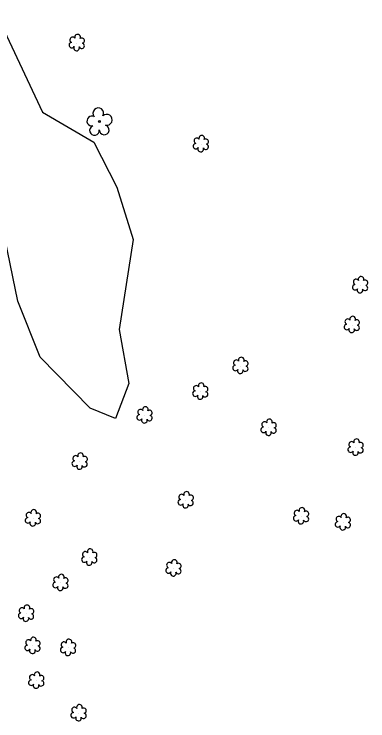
# Model space of a CAD drawing. Extents: x 3040896 to 3051146, y 687568 to 732976.
# Drawn here: x 3047946.6 to 3048069.7, y 705381.2 to 705627.3 of the extents above; entities that cross this region are included whole.
import ezdxf

# ---------------------------------------------------------------- set-up
doc = ezdxf.new("R2010")
doc.units = 0
for name, color, linetype in [('Exist Vegetation Shrub CELL', 7, 'Continuous'), ('Exist Vegetation Tree CELL', 7, 'Continuous'), ('Exist Vegetation Woods Line', 7, 'Continuous')]:
    doc.layers.add(name, color=color, linetype=linetype)

msp = doc.modelspace()

# ---------------------------------------------------------------- linework, layer by layer
at = {"layer": 'Exist Vegetation Shrub CELL'}
for p, q in [((3047968.46, 705617.18), (3047968.46, 705617.18)), ((3048011.65, 705582.03), (3048011.65, 705582.03)), ((3048067.05, 705532.9), (3048067.05, 705532.9)), ((3048064.14, 705519.05), (3048064.14, 705519.05)), ((3048025.39, 705504.78), (3048025.39, 705504.78)), ((3048011.45, 705495.86), (3048011.45, 705495.86)), ((3047992.05, 705487.59), (3047992.05, 705487.59)), ((3048035.21, 705483.27), (3048035.21, 705483.27)), ((3048065.48, 705476.36), (3048065.48, 705476.36)), ((3047969.48, 705471.48), (3047969.48, 705471.48)), ((3048006.36, 705458.03), (3048006.36, 705458.03)), ((3047953.23, 705451.74), (3047953.23, 705451.74)), ((3048046.49, 705452.44), (3048046.49, 705452.44)), ((3048061.04, 705450.34), (3048061.04, 705450.34)), ((3047972.85, 705438.09), (3047972.85, 705438.09)), ((3048002.11, 705434.28), (3048002.11, 705434.28)), ((3047962.81, 705429.23), (3047962.81, 705429.23)), ((3047950.83, 705418.51), (3047950.83, 705418.51)), ((3047953.09, 705407.34), (3047953.09, 705407.34)), ((3047965.44, 705406.63), (3047965.44, 705406.63)), ((3047954.39, 705395.22), (3047954.39, 705395.22)), ((3047969.12, 705383.89), (3047969.12, 705383.89))]:
    msp.add_line(p, q, dxfattribs=at)
for centre, radius, start, end in [((3047968.69, 705619.22), 0.99, 334.8391, 200.4717), ((3047966.66, 705616.48), 0.955, 95.1099, 327.9534), ((3047966.98, 705618.31), 0.968, 35.8908, 245.4216), ((3047970.14, 705618.05), 0.929, 284.4567, 126.0861), ((3047968.34, 705615.5), 0.984, 151.2797, 21.387), ((3047970.1, 705616.25), 0.937, 204.9913, 73.4601), ((3048010.16, 705583.15), 0.968, 35.8908, 245.4216), ((3048011.87, 705584.07), 0.99, 334.8391, 200.4717), ((3048013.32, 705582.89), 0.929, 284.4567, 126.0861), ((3048009.85, 705581.32), 0.955, 95.1099, 327.9534), ((3048011.52, 705580.34), 0.984, 151.2797, 21.387), ((3048013.28, 705581.1), 0.937, 204.9913, 73.4601), ((3048065.57, 705534.03), 0.968, 35.8908, 245.4216), ((3048067.28, 705534.94), 0.99, 334.8391, 200.4717), ((3048068.72, 705533.77), 0.929, 284.4567, 126.0861), ((3048065.25, 705532.2), 0.955, 95.1099, 327.9534), ((3048066.92, 705531.22), 0.984, 151.2797, 21.387), ((3048068.69, 705531.97), 0.937, 204.9913, 73.4601), ((3048064.37, 705521.09), 0.99, 334.8391, 200.4717), ((3048062.34, 705518.35), 0.955, 95.1099, 327.9534), ((3048062.66, 705520.18), 0.968, 35.8908, 245.4216), ((3048065.78, 705518.12), 0.937, 204.9913, 73.4601), ((3048065.81, 705519.92), 0.929, 284.4567, 126.0861), ((3048064.01, 705517.37), 0.984, 151.2797, 21.387), ((3048023.91, 705505.91), 0.968, 35.8908, 245.4216), ((3048025.62, 705506.82), 0.99, 334.8391, 200.4717), ((3048023.59, 705504.08), 0.955, 95.1099, 327.9534), ((3048027.03, 705503.85), 0.937, 204.9913, 73.4601), ((3048027.06, 705505.65), 0.929, 284.4567, 126.0861), ((3048025.26, 705503.1), 0.984, 151.2797, 21.387), ((3048009.96, 705496.99), 0.968, 35.8908, 245.4216), ((3048011.68, 705497.9), 0.99, 334.8391, 200.4717), ((3048013.12, 705496.73), 0.929, 284.4567, 126.0861), ((3048009.65, 705495.16), 0.955, 95.1099, 327.9534), ((3048011.32, 705494.18), 0.984, 151.2797, 21.387), ((3048013.08, 705494.93), 0.937, 204.9913, 73.4601), ((3047990.57, 705488.72), 0.968, 35.8908, 245.4216), ((3047992.28, 705489.63), 0.99, 334.8391, 200.4717), ((3047990.25, 705486.89), 0.955, 95.1099, 327.9534), ((3047993.69, 705486.66), 0.937, 204.9913, 73.4601), ((3047993.72, 705488.46), 0.929, 284.4567, 126.0861), ((3047991.92, 705485.91), 0.984, 151.2797, 21.387), ((3048033.73, 705484.4), 0.968, 35.8908, 245.4216), ((3048035.44, 705485.31), 0.99, 334.8391, 200.4717), ((3048036.88, 705484.14), 0.929, 284.4567, 126.0861), ((3048033.41, 705482.57), 0.955, 95.1099, 327.9534), ((3048035.08, 705481.59), 0.984, 151.2797, 21.387), ((3048036.85, 705482.34), 0.937, 204.9913, 73.4601), ((3048064, 705477.49), 0.968, 35.8908, 245.4216), ((3048065.71, 705478.4), 0.99, 334.8391, 200.4717), ((3048067.15, 705477.23), 0.929, 284.4567, 126.0861), ((3048063.68, 705475.65), 0.955, 95.1099, 327.9534), ((3048065.35, 705474.68), 0.984, 151.2797, 21.387), ((3048067.12, 705475.43), 0.937, 204.9913, 73.4601), ((3047968, 705472.6), 0.968, 35.8908, 245.4216), ((3047969.71, 705473.52), 0.99, 334.8391, 200.4717), ((3047971.16, 705472.35), 0.929, 284.4567, 126.0861), ((3047967.68, 705470.77), 0.955, 95.1099, 327.9534), ((3047969.35, 705469.79), 0.984, 151.2797, 21.387), ((3047971.12, 705470.55), 0.937, 204.9913, 73.4601), ((3048004.87, 705459.16), 0.968, 35.8908, 245.4216), ((3048006.58, 705460.07), 0.99, 334.8391, 200.4717), ((3048004.56, 705457.33), 0.955, 95.1099, 327.9534), ((3048007.99, 705457.1), 0.937, 204.9913, 73.4601), ((3048008.03, 705458.9), 0.929, 284.4567, 126.0861), ((3048006.23, 705456.35), 0.984, 151.2797, 21.387), ((3048046.72, 705454.48), 0.99, 334.8391, 200.4717), ((3047951.74, 705452.86), 0.968, 35.8908, 245.4216), ((3047953.45, 705453.78), 0.99, 334.8391, 200.4717), ((3047954.9, 705452.61), 0.929, 284.4567, 126.0861), ((3048044.69, 705451.74), 0.955, 95.1099, 327.9534), ((3048045.01, 705453.57), 0.968, 35.8908, 245.4216), ((3048048.16, 705453.31), 0.929, 284.4567, 126.0861), ((3048061.27, 705452.38), 0.99, 334.8391, 200.4717), ((3047951.42, 705451.03), 0.955, 95.1099, 327.9534), ((3047953.1, 705450.05), 0.984, 151.2797, 21.387), ((3047954.86, 705450.81), 0.937, 204.9913, 73.4601), ((3048046.36, 705450.76), 0.984, 151.2797, 21.387), ((3048048.13, 705451.51), 0.937, 204.9913, 73.4601), ((3048059.24, 705449.64), 0.955, 95.1099, 327.9534), ((3048059.55, 705451.47), 0.968, 35.8908, 245.4216), ((3048062.67, 705449.41), 0.937, 204.9913, 73.4601), ((3048062.71, 705451.21), 0.929, 284.4567, 126.0861), ((3048060.91, 705448.66), 0.984, 151.2797, 21.387), ((3047973.08, 705440.13), 0.99, 334.8391, 200.4717), ((3047971.05, 705437.38), 0.955, 95.1099, 327.9534), ((3047971.37, 705439.21), 0.968, 35.8908, 245.4216), ((3047974.49, 705437.16), 0.937, 204.9913, 73.4601), ((3047974.52, 705438.96), 0.929, 284.4567, 126.0861), ((3047972.72, 705436.4), 0.984, 151.2797, 21.387), ((3048000.63, 705435.41), 0.968, 35.8908, 245.4216), ((3048002.34, 705436.32), 0.99, 334.8391, 200.4717), ((3048003.78, 705435.15), 0.929, 284.4567, 126.0861), ((3048000.31, 705433.58), 0.955, 95.1099, 327.9534), ((3048001.98, 705432.6), 0.984, 151.2797, 21.387), ((3048003.75, 705433.35), 0.937, 204.9913, 73.4601), ((3047961.33, 705430.36), 0.968, 35.8908, 245.4216), ((3047963.04, 705431.27), 0.99, 334.8391, 200.4717), ((3047964.48, 705430.1), 0.929, 284.4567, 126.0861), ((3047961.01, 705428.53), 0.955, 95.1099, 327.9534), ((3047962.68, 705427.55), 0.984, 151.2797, 21.387), ((3047964.45, 705428.3), 0.937, 204.9913, 73.4601), ((3047949.35, 705419.64), 0.968, 35.8908, 245.4216), ((3047951.06, 705420.55), 0.99, 334.8391, 200.4717), ((3047949.03, 705417.81), 0.955, 95.1099, 327.9534), ((3047952.47, 705417.59), 0.937, 204.9913, 73.4601), ((3047952.5, 705419.38), 0.929, 284.4567, 126.0861), ((3047950.7, 705416.83), 0.984, 151.2797, 21.387), ((3047951.61, 705408.47), 0.968, 35.8908, 245.4216), ((3047953.32, 705409.38), 0.99, 334.8391, 200.4717), ((3047954.76, 705408.21), 0.929, 284.4567, 126.0861), ((3047963.96, 705407.76), 0.968, 35.8908, 245.4216), ((3047965.67, 705408.67), 0.99, 334.8391, 200.4717), ((3047967.11, 705407.5), 0.929, 284.4567, 126.0861), ((3047951.29, 705406.64), 0.955, 95.1099, 327.9534), ((3047952.96, 705405.66), 0.984, 151.2797, 21.387), ((3047954.73, 705406.41), 0.937, 204.9913, 73.4601), ((3047963.64, 705405.92), 0.955, 95.1099, 327.9534), ((3047967.08, 705405.7), 0.937, 204.9913, 73.4601), ((3047965.31, 705404.94), 0.984, 151.2797, 21.387), ((3047952.9, 705396.35), 0.968, 35.8908, 245.4216), ((3047954.62, 705397.26), 0.99, 334.8391, 200.4717), ((3047956.06, 705396.09), 0.929, 284.4567, 126.0861), ((3047952.59, 705394.52), 0.955, 95.1099, 327.9534), ((3047954.26, 705393.54), 0.984, 151.2797, 21.387), ((3047956.02, 705394.29), 0.937, 204.9913, 73.4601), ((3047969.35, 705385.93), 0.99, 334.8391, 200.4717), ((3047967.32, 705383.19), 0.955, 95.1099, 327.9534), ((3047967.64, 705385.02), 0.968, 35.8908, 245.4216), ((3047970.76, 705382.96), 0.937, 204.9913, 73.4601), ((3047970.79, 705384.76), 0.929, 284.4567, 126.0861), ((3047968.99, 705382.21), 0.984, 151.2797, 21.387)]:
    msp.add_arc(centre, radius, start, end, dxfattribs=at)
at = {"layer": 'Exist Vegetation Tree CELL'}
msp.add_line((3047976.27, 705589.91), (3047976.27, 705589.91), dxfattribs=at)
msp.add_circle((3047976.27, 705589.91), 0.326, dxfattribs=at)
for centre, radius, start, end in [((3047975.89, 705592.78), 1.86, 330.1651, 219.7134), ((3047973.67, 705590.06), 1.73, 62.6636, 279.3457), ((3047978.82, 705590.5), 1.9, 257.1011, 134.1999), ((3047974.57, 705586.79), 1.69, 111.5671, 6.231), ((3047977.94, 705587.01), 1.7, 181.2822, 74.56)]:
    msp.add_arc(centre, radius, start, end, dxfattribs=at)
at = {"layer": 'Exist Vegetation Woods Line'}
msp.add_lwpolyline([(3047940.42, 705627.28), (3047956.48, 705593.11), (3047974.39, 705582.76), (3047982.31, 705567.03), (3047988.04, 705548.88), (3047983.16, 705517.48), (3047986.5, 705498.74), (3047981.86, 705486.51), (3047973.05, 705490.11), (3047955.63, 705507.8), (3047947.9, 705527.36), (3047943.54, 705548.84), (3047935.11, 705564.35), (3047927.43, 705577.9), (3047920.42, 705593.56), (3047917.02, 705609.32), (3047917.14, 705616.78), (3047929.55, 705627.29), (3047940.42, 705627.28)], dxfattribs=at)

doc.saveas('drawing.dxf')
